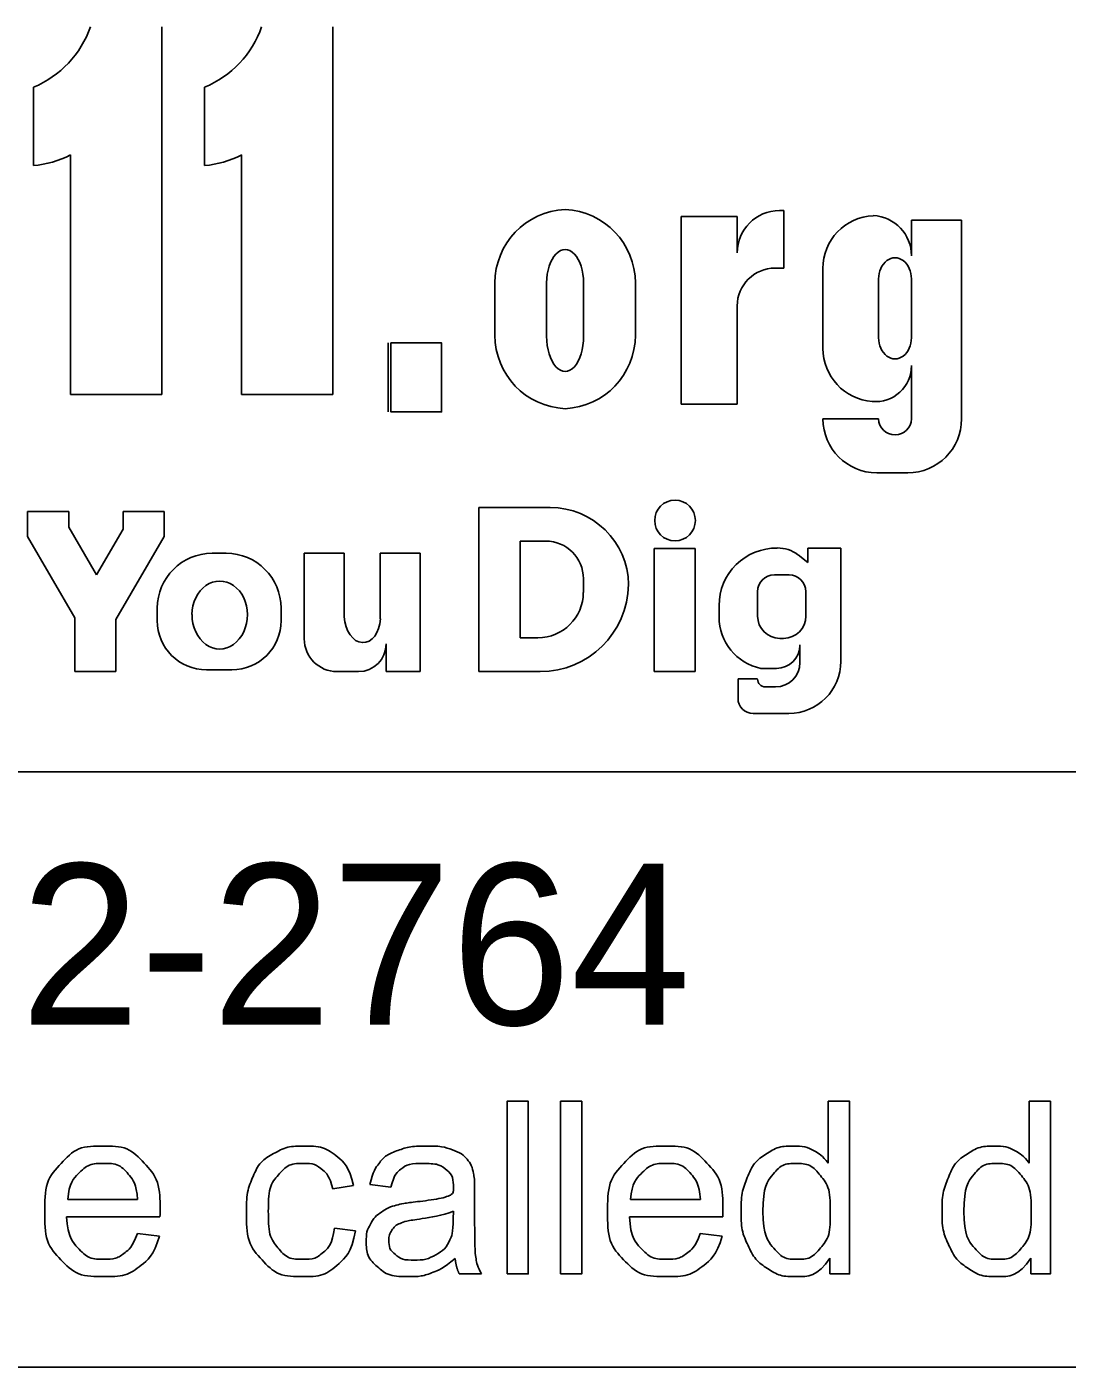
# Model space of a CAD drawing. Extents: x 8.5 to 81.5, y -1.2 to 22.4.
# Drawn here: x 52.784 to 53.689, y 2.493 to 3.659 of the extents above; entities that cross this region are included whole.
import ezdxf

# ---------------------------------------------------------------- set-up
doc = ezdxf.new("R2010")
doc.units = 0
doc.layers.add('SH_Data', color=7, linetype='Continuous')
doc.layers.add('SH_Text', color=7, linetype='Continuous')

msp = doc.modelspace()

# ---------------------------------------------------------------- linework, layer by layer
at = {"layer": 'SH_Data'}
for p, q in [((54.5802, 3.0112), (50.3302, 3.0112)), ((54.5802, 2.4933), (50.3302, 2.4933))]:
    msp.add_line(p, q, dxfattribs=at)
at = {"layer": 'SH_Text'}
for p, q in [((52.9014, 3.6592), (52.9014, 3.3393)), ((53.0502, 3.6592), (53.0502, 3.3393)), ((52.7898, 3.5385), (52.7898, 3.6067)), ((52.9386, 3.5385), (52.9386, 3.6067)), ((52.8221, 3.3393), (52.8221, 3.5479)), ((52.9709, 3.3393), (52.9709, 3.5479)), ((53.4427, 3.4993), (53.4387, 3.4993)), ((53.4427, 3.4494), (53.4427, 3.4993)), ((53.402, 3.4941), (53.3532, 3.4941)), ((53.3532, 3.4941), (53.3532, 3.3311)), ((53.402, 3.4626), (53.402, 3.4941)), ((53.5536, 3.46), (53.5536, 3.491)), ((53.5536, 3.491), (53.5971, 3.491)), ((53.5971, 3.491), (53.5971, 3.3181)), ((53.435, 3.4494), (53.4427, 3.4494)), ((53.4766, 3.3795), (53.4766, 3.4491)), ((53.525, 3.3888), (53.525, 3.4399)), ((53.5536, 3.4399), (53.5536, 3.3888)), ((53.1912, 3.391), (53.1912, 3.4364)), ((53.2362, 3.3902), (53.2362, 3.4364)), ((53.2684, 3.4364), (53.2684, 3.3902)), ((53.3134, 3.4364), (53.3134, 3.391)), ((53.402, 3.3311), (53.402, 3.4164)), ((53.0983, 3.3843), (53.0983, 3.3242)), ((53.5536, 3.3181), (53.5536, 3.3645)), ((52.9014, 3.3393), (52.8221, 3.3393)), ((53.0502, 3.3393), (52.9709, 3.3393)), ((53.3532, 3.3311), (53.402, 3.3311)), ((53.4766, 3.3181), (53.525, 3.3181)), ((53.5504, 3.2713), (53.5234, 3.2713)), ((52.7846, 3.2375), (52.8204, 3.2375)), ((52.7846, 3.216), (52.7846, 3.2375)), ((52.8204, 3.2375), (52.8204, 3.2239)), ((52.8678, 3.2224), (52.8678, 3.2375)), ((52.8678, 3.2375), (52.9036, 3.2375)), ((52.9036, 3.2375), (52.9036, 3.216)), ((53.1771, 3.2411), (53.2393, 3.2411)), ((53.1771, 3.0984), (53.1771, 3.2411)), ((52.8204, 3.2239), (52.8445, 3.1825)), ((52.8445, 3.1825), (52.8678, 3.2224)), ((52.8259, 3.1451), (52.7846, 3.216)), ((52.9036, 3.216), (52.8615, 3.1437)), ((53.2131, 3.1278), (53.2131, 3.2118)), ((53.2131, 3.2118), (53.2355, 3.2118)), ((52.9453, 3.2013), (52.9574, 3.2013)), ((53.0254, 3.2013), (53.0602, 3.2013)), ((53.0254, 3.1268), (53.0254, 3.2013)), ((53.0602, 3.2013), (53.0602, 3.146)), ((53.0915, 3.1443), (53.0915, 3.2013)), ((53.0915, 3.2013), (53.1263, 3.2013)), ((53.1263, 3.2013), (53.1263, 3.0984)), ((53.3297, 3.2055), (53.3653, 3.2055)), ((53.3297, 3.0984), (53.3297, 3.2055)), ((53.3653, 3.2055), (53.3653, 3.0984)), ((53.4549, 3.1999), (53.4634, 3.1932)), ((53.4634, 3.2058), (53.4922, 3.2058)), ((53.4634, 3.1932), (53.4634, 3.2058)), ((53.4634, 3.2058), (53.4922, 3.2058)), ((53.4922, 3.2058), (53.4922, 3.1073)), ((53.2682, 3.1792), (53.2682, 3.1673)), ((53.4343, 3.1825), (53.4471, 3.1825)), ((53.4197, 3.1466), (53.4197, 3.1679)), ((53.4617, 3.1679), (53.4617, 3.1466)), ((52.8975, 3.1427), (52.8975, 3.1535)), ((53.0052, 3.1535), (53.0052, 3.1427)), ((53.3862, 3.1459), (53.3862, 3.1559)), ((52.8259, 3.0984), (52.8259, 3.1451)), ((52.8615, 3.1437), (52.8615, 3.0984)), ((53.2286, 3.1278), (53.2131, 3.1278)), ((53.4424, 3.1273), (53.439, 3.1273)), ((53.0966, 3.0984), (53.0966, 3.1224)), ((53.4566, 3.1063), (53.4566, 3.1216)), ((52.8615, 3.0984), (52.8259, 3.0984)), ((52.9624, 3.0999), (52.9402, 3.0999)), ((53.0726, 3.0984), (53.0538, 3.0984)), ((53.1263, 3.0984), (53.0966, 3.0984)), ((53.2306, 3.0984), (53.1771, 3.0984)), ((53.3653, 3.0984), (53.3297, 3.0984)), ((53.4028, 3.0751), (53.4028, 3.0921)), ((53.4028, 3.0921), (53.4197, 3.0921)), ((53.4362, 3.1012), (53.4226, 3.1012)), ((53.4265, 3.0851), (53.4354, 3.0851)), ((53.4469, 3.062), (53.4158, 3.062))]:
    msp.add_line(p, q, dxfattribs=at)
msp.add_lwpolyline([(53.1007, 3.3843), (53.1448, 3.3843), (53.1448, 3.3242), (53.1007, 3.3242)], close=True, dxfattribs=at)
for points in [[(53.2018, 2.5745), (53.2018, 2.7246), (53.2202, 2.7246), (53.2202, 2.5745), (53.2018, 2.5745)], [(53.2484, 2.5745), (53.2484, 2.7246), (53.2668, 2.7246), (53.2668, 2.5745), (53.2484, 2.5745)], [(53.4812, 2.6708), (53.4812, 2.7246), (53.4997, 2.7246), (53.4997, 2.5745), (53.4826, 2.5745)], [(53.6561, 2.6708), (53.6561, 2.7246), (53.6745, 2.7246), (53.6745, 2.5745), (53.6575, 2.5745)], [(53.0681, 2.6513), (53.0501, 2.6485)], [(53.1006, 2.6498), (53.0825, 2.6522)], [(52.8196, 2.6393), (52.8804, 2.6393)], [(53.1736, 2.6446), (53.1736, 2.6201)], [(53.3092, 2.6393), (53.37, 2.6393)], [(52.8998, 2.6241), (52.8186, 2.6241)], [(53.155, 2.6223), (53.1551, 2.6291)], [(53.3894, 2.6241), (53.3082, 2.6241)], [(53.0517, 2.6143), (53.0698, 2.6119)], [(52.8802, 2.6096), (52.8993, 2.6072)], [(53.3698, 2.6096), (53.3888, 2.6072)], [(53.4826, 2.5745), (53.4826, 2.5882)], [(53.6575, 2.5745), (53.6575, 2.5882)], [(53.1795, 2.5745), (53.1602, 2.5745)]]:
    msp.add_lwpolyline(points, dxfattribs=at)
msp.add_circle((53.3479, 3.2298), 0.0177, dxfattribs=at)
for centre, radius, start, end in [((52.7558, 3.6884), 0.0885, 292.5572, 340.7355), ((52.9047, 3.6884), 0.0885, 292.5572, 340.7355), ((52.7818, 3.6266), 0.0885, 275.1733, 297.0931), ((52.9306, 3.6266), 0.0885, 275.1733, 297.0931), ((53.2552, 3.4364), 0.064, 92.5886, 180), ((53.2494, 3.4364), 0.064, 0, 87.4114), ((53.4387, 3.4626), 0.0367, 90, 180), ((53.5225, 3.4491), 0.0459, 92.6865, 180), ((53.5185, 3.46), 0.0351, 0, 86.9262), ((53.435, 3.4164), 0.033, 90, 180), ((53.2552, 3.391), 0.064, 180, 267.4114), ((53.2494, 3.391), 0.064, 272.5886, 0), ((53.5229, 3.3795), 0.0463, 180, 265.7132), ((53.5223, 3.3645), 0.0313, 264.7825, 0), ((53.5234, 3.3181), 0.0468, 180, 270), ((53.5504, 3.3181), 0.0468, 270, 0), ((53.2393, 3.1729), 0.0682, 0.9944, 90), ((53.2355, 3.1792), 0.0327, 0, 90), ((52.9453, 3.1535), 0.0478, 90, 180), ((52.9574, 3.1535), 0.0478, 0, 90), ((53.4361, 3.1559), 0.0499, 89.0934, 180), ((53.4375, 3.1776), 0.0283, 52.1415, 91.2046), ((53.2306, 3.1753), 0.0769, 270, 359.0635), ((53.4343, 3.1679), 0.0146, 90, 180), ((53.4471, 3.1679), 0.0146, 0, 90), ((53.2286, 3.1673), 0.0395, 270, 0), ((52.9402, 3.1427), 0.0428, 180, 270), ((52.9624, 3.1427), 0.0428, 270, 0), ((53.4319, 3.1459), 0.0457, 180, 258.2203), ((53.439, 3.1466), 0.0193, 180, 270), ((53.4424, 3.1466), 0.0193, 270, 0), ((53.0538, 3.1268), 0.0284, 180, 270), ((53.0726, 3.1224), 0.024, 270, 0), ((53.4362, 3.1215), 0.0203, 270, 0), ((53.4354, 3.1063), 0.0212, 270, 0), ((53.4469, 3.1073), 0.0453, 270, 0), ((53.4265, 3.0919), 0.00682, 180, 270), ((53.4158, 3.0751), 0.0131, 180, 270)]:
    msp.add_arc(centre, radius, start, end, dxfattribs=at)
for centre, major_axis, ratio, start_param, end_param in [((53.2523, 3.4364), (0, 0.0291), 0.553236, 4.712389, 7.853982), ((53.5393, 3.4399), (0, 0.0184), 0.777179, 4.712389, 7.853982), ((53.2523, 3.3902), (0, 0.0308), 0.522014, 1.570796, 4.712389), ((53.5393, 3.3888), (0, 0.0184), 0.777179, 1.570796, 4.712389), ((53.5393, 3.3181), (0.0143, 0), 0.959012, 3.141593, 6.283185), ((52.9518, 3.1481), (0, 0.029), 0.832186, 4.712389, 7.853982), ((52.9518, 3.1481), (0, 0.0302), 0.797287, 1.570796, 4.712389), ((53.0759, 3.1467), (-0.0011, 0.0231), 0.679042, 1.570796, 4.575961)]:
    msp.add_ellipse(centre, major_axis=major_axis, ratio=ratio, start_param=start_param, end_param=end_param, dxfattribs=at)
for points, degree in [([(52.8993, 2.6072), (52.8947, 2.5905), (52.8826, 2.5813), (52.8704, 2.5721), (52.8514, 2.5721), (52.8276, 2.5721), (52.8136, 2.5868), (52.7996, 2.6015), (52.7996, 2.628), (52.7996, 2.6554), (52.8138, 2.6706), (52.8279, 2.6857), (52.8504, 2.6857), (52.8722, 2.6857), (52.886, 2.6709), (52.8999, 2.656), (52.8999, 2.6291), (52.8999, 2.6274), (52.8998, 2.6241)], 3), ([(53.0698, 2.6119), (53.0668, 2.5932), (53.0546, 2.5826), (53.0424, 2.5721), (53.0245, 2.5721), (53.0022, 2.5721), (52.9886, 2.5867), (52.9751, 2.6013), (52.9751, 2.6285), (52.9751, 2.6461), (52.9809, 2.6593), (52.9867, 2.6725), (52.9987, 2.6791), (53.0106, 2.6857), (53.0247, 2.6857), (53.0424, 2.6857), (53.0537, 2.6767), (53.0649, 2.6678), (53.0681, 2.6513)], 3), ([(53.0825, 2.6522), (53.085, 2.6638), (53.0906, 2.6709), (53.0962, 2.678), (53.1069, 2.6819), (53.1175, 2.6857), (53.1316, 2.6857), (53.1455, 2.6857), (53.1542, 2.6824), (53.1629, 2.6792), (53.167, 2.6742), (53.1711, 2.6692), (53.1727, 2.6616), (53.1736, 2.6569), (53.1736, 2.6446)], 3), ([(53.3888, 2.6072), (53.3843, 2.5905), (53.3722, 2.5813), (53.36, 2.5721), (53.341, 2.5721), (53.3172, 2.5721), (53.3032, 2.5868), (53.2892, 2.6015), (53.2892, 2.628), (53.2892, 2.6554), (53.3033, 2.6706), (53.3175, 2.6857), (53.34, 2.6857), (53.3618, 2.6857), (53.3756, 2.6709), (53.3895, 2.656), (53.3895, 2.6291), (53.3895, 2.6274), (53.3894, 2.6241)], 3), ([(53.4826, 2.5882), (53.4723, 2.5721), (53.4522, 2.5721), (53.4392, 2.5721), (53.4283, 2.5792), (53.4174, 2.5864), (53.4114, 2.5993), (53.4054, 2.6121), (53.4054, 2.6288), (53.4054, 2.6451), (53.4108, 2.6583), (53.4162, 2.6716), (53.427, 2.6787), (53.4379, 2.6857), (53.4513, 2.6857), (53.4611, 2.6857), (53.4688, 2.6816), (53.4764, 2.6774), (53.4812, 2.6708)], 3), ([(53.6575, 2.5882), (53.6471, 2.5721), (53.6271, 2.5721), (53.614, 2.5721), (53.6031, 2.5792), (53.5922, 2.5864), (53.5862, 2.5993), (53.5802, 2.6121), (53.5802, 2.6288), (53.5802, 2.6451), (53.5857, 2.6583), (53.5911, 2.6716), (53.6019, 2.6787), (53.6128, 2.6857), (53.6262, 2.6857), (53.636, 2.6857), (53.6436, 2.6816), (53.6513, 2.6774), (53.6561, 2.6708)], 3), ([(52.8804, 2.6393), (52.8792, 2.653), (52.8734, 2.6599), (52.8646, 2.6706), (52.8506, 2.6706), (52.8379, 2.6706), (52.8292, 2.6621), (52.8206, 2.6535), (52.8196, 2.6393)], 3), ([(53.0501, 2.6485), (53.0476, 2.6595), (53.0411, 2.6651), (53.0346, 2.6706), (53.0254, 2.6706), (53.0115, 2.6706), (53.0028, 2.6606), (52.9941, 2.6506), (52.9941, 2.629), (52.9941, 2.6071), (53.0025, 2.5971), (53.0109, 2.5872), (53.0244, 2.5872), (53.0352, 2.5872), (53.0425, 2.5938), (53.0498, 2.6005), (53.0517, 2.6143)], 3), ([(53.1566, 2.5879), (53.1463, 2.5792), (53.1368, 2.5756), (53.1273, 2.5721), (53.1165, 2.5721), (53.0986, 2.5721), (53.0889, 2.5808), (53.0793, 2.5896), (53.0793, 2.6032), (53.0793, 2.6112), (53.083, 2.6178), (53.0866, 2.6244), (53.0925, 2.6283), (53.0984, 2.6323), (53.1057, 2.6344), (53.1112, 2.6358), (53.1221, 2.6371), (53.1444, 2.6398), (53.155, 2.6435), (53.1551, 2.6473), (53.1551, 2.6483), (53.1551, 2.6596), (53.1499, 2.6642), (53.1428, 2.6705), (53.1289, 2.6705), (53.1159, 2.6705), (53.1098, 2.6659), (53.1036, 2.6614), (53.1006, 2.6498)], 3), ([(53.37, 2.6393), (53.3688, 2.653), (53.363, 2.6599), (53.3542, 2.6706), (53.3402, 2.6706), (53.3275, 2.6706), (53.3188, 2.6621), (53.3102, 2.6535), (53.3092, 2.6393)], 3), ([(53.4244, 2.6288), (53.4244, 2.6079), (53.4332, 2.5975), (53.442, 2.5872), (53.454, 2.5872), (53.4661, 2.5872), (53.4745, 2.5971), (53.483, 2.607), (53.483, 2.6272), (53.483, 2.6496), (53.4744, 2.66), (53.4658, 2.6705), (53.4532, 2.6705), (53.4409, 2.6705), (53.4326, 2.6605), (53.4244, 2.6504), (53.4244, 2.6288)], 3), ([(53.5992, 2.6288), (53.5992, 2.6079), (53.608, 2.5975), (53.6169, 2.5872), (53.6288, 2.5872), (53.6409, 2.5872), (53.6494, 2.5971), (53.6578, 2.607), (53.6578, 2.6272), (53.6578, 2.6496), (53.6492, 2.66), (53.6406, 2.6705), (53.628, 2.6705), (53.6157, 2.6705), (53.6075, 2.6605), (53.5992, 2.6504), (53.5992, 2.6288)], 3), ([(52.8186, 2.6241), (52.8196, 2.6062), (52.8288, 2.5967), (52.8379, 2.5872), (52.8515, 2.5872), (52.8617, 2.5872), (52.8688, 2.5925), (52.876, 2.5979), (52.8802, 2.6096)], 3), ([(53.1551, 2.6291), (53.145, 2.625), (53.1249, 2.6221), (53.1136, 2.6205), (53.1088, 2.6184), (53.1041, 2.6164), (53.1016, 2.6124), (53.099, 2.6085), (53.099, 2.6037), (53.099, 2.5963), (53.1046, 2.5914), (53.1102, 2.5865), (53.1209, 2.5865), (53.1315, 2.5865), (53.1398, 2.5912), (53.1481, 2.5958), (53.152, 2.6039), (53.155, 2.6101), (53.155, 2.6223)], 3), ([(53.3082, 2.6241), (53.3092, 2.6062), (53.3184, 2.5967), (53.3275, 2.5872), (53.3411, 2.5872), (53.3512, 2.5872), (53.3584, 2.5925), (53.3656, 2.5979), (53.3698, 2.6096)], 3), ([(53.1736, 2.6201), (53.1736, 2.5944), (53.1748, 2.5876), (53.176, 2.5807), (53.1795, 2.5745)], 3), ([(53.1602, 2.5745), (53.1574, 2.5802), (53.1566, 2.5879)], 2)]:
    msp.add_open_spline(points, degree=degree, dxfattribs=at)

# ---------------------------------------------------------------- texts
msp.add_text('OHIO811, 8-1-1, or 1-800-362-2764', height=0.14, dxfattribs=at).set_placement((50.3747, 2.7912))

doc.saveas('drawing.dxf')
